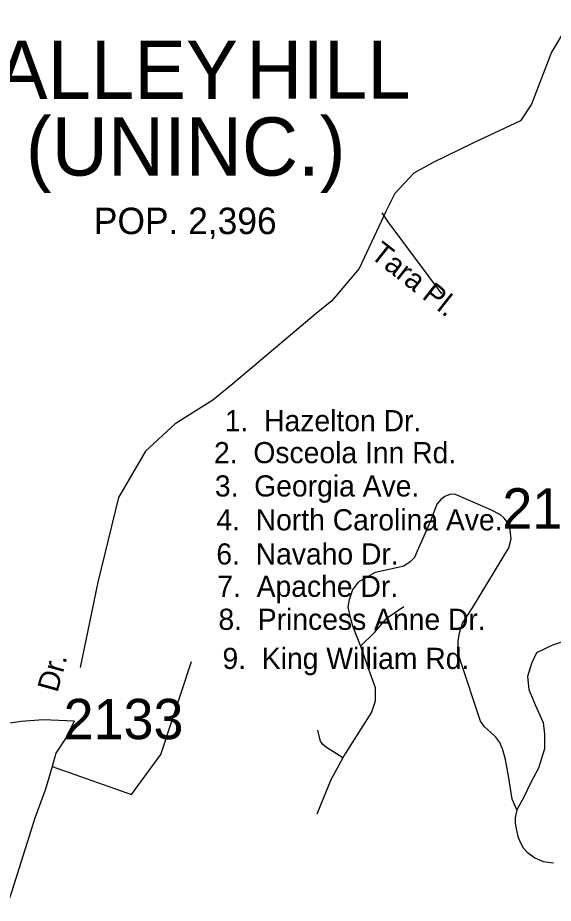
# Model space of a CAD drawing. Extents: x 884530 to 1028605, y 526725 to 653634.
# Drawn here: x 966651 to 968312, y 576051 to 578797 of the extents above; entities that cross this region are included whole.
import ezdxf

# ---------------------------------------------------------------- set-up
doc = ezdxf.new("R2010")
doc.units = 0
for name, color, linetype in [('Exist Civil Demographics City Label', 7, 'Continuous'), ('Exist Road Non-System Type 51', 7, 'Continuous'), ('Exist Road Non-System Type 51 Label', 7, 'Continuous'), ('Exist Road Secondary Type 51 Attributed', 7, 'Continuous'), ('Exist Road Secondary Type 51 Label', 7, 'Continuous'), ('Exist Road Secondary Type 51 Number Label', 7, 'Continuous')]:
    doc.layers.add(name, color=color, linetype=linetype)

msp = doc.modelspace()

# ---------------------------------------------------------------- linework, layer by layer
at = {"layer": 'Exist Road Non-System Type 51'}
for points in [[(967779.9, 578191.6), (967799.2, 578164.1), (967965.7, 577940.7)], [(968199, 576341.7), (968191.6, 576357.6), (968184.9, 576374.2), (968181.1, 576393.6), (968174, 576440.9), (968163.3, 576497.6), (968155.8, 576527.6), (968146.5, 576550.1), (968134, 576566), (968117.4, 576581.8), (968098.1, 576598.5), (968086.6, 576616), (968021.5, 576812.7), (968016.5, 576838.6), (968017.4, 576864.4), (968020.6, 576890.3), (968030.7, 576920.2), (968061.5, 576967.8), (968174, 577153.6), (968181.6, 577181.9), (968178.2, 577208.6), (968174.3, 577220.7), (968168.3, 577235.3), (968160, 577245.4), (968148.3, 577256.1), (968118.1, 577271.2), (968008.8, 577318.5), (967993.2, 577319.5), (967975.8, 577312.7), (967963.2, 577303.7), (967950.3, 577289.1), (967930.7, 577236.1), (967889.4, 577143.6), (967881.5, 577124), (967867.8, 577110.3), (967848.1, 577096.5), (967830.5, 577092.6), (967759.6, 577076.8), (967706.6, 577047.3), (967688.9, 577023.7), (967679, 576992.3), (967675.1, 576970.7), (967681, 576941.2), (967688.9, 576911.7), (967714.4, 576849)], [(967714.4, 576849), (967757.5, 576891.3), (967796.7, 576936.7), (967848.2, 576971.8)], [(967714.4, 576849), (967734.1, 576791.8), (967759.6, 576721), (967759.6, 576677.8), (967747.9, 576644.4), (967667.2, 576516.5), (967659.3, 576502.2)], [(966757.2, 576475.7), (967003.3, 576388.7), (967094.4, 576513.1), (967189.5, 576800.6)], [(966826.1, 576616.6), (966729.3, 576620.5), (966661.1, 576615.3), (966583.3, 576604.2), (966520.7, 576592.6), (966448.7, 576573.5), (966388.2, 576549.8)], [(966826.1, 576616.6), (966800.5, 576565.4), (966769.1, 576517), (966757.2, 576475.7)], [(967659.3, 576502.2), (967608.5, 576534.4), (967597.5, 576543.5), (967590.2, 576554.4), (967586.3, 576565.2), (967581.5, 576588.6)], [(967659.3, 576502.2), (967622, 576434), (967578.9, 576327.9)], [(966757.2, 576475.7), (966737, 576405.2), (966703.4, 576315.6), (966631.9, 576085.7), (966521.1, 575762.4)]]:
    msp.add_lwpolyline(points, dxfattribs=at)
at = {"layer": 'Exist Road Secondary Type 51 Attributed'}
for points in [[(968773.1, 579112.3), (968517.2, 578907.2), (968443.9, 578842.7), (968347.2, 578757.7), (968306.2, 578690.3), (968244.7, 578529), (968210, 578477), (968062.6, 578408.3), (967939.5, 578347.7), (967879.4, 578314.7), (967820.8, 578252.1), (967793.9, 578198.2), (967709.8, 578019.8), (967625, 577918.8), (967576.9, 577879.5), (967318.2, 577662.3), (967255.6, 577611.8), (967139.5, 577537.9), (967046.6, 577453), (966963.8, 577309.6), (966899.2, 577047), (966844.7, 576782.3)], [(968358, 576868.3), (968309.1, 576852), (968260.3, 576827.6), (968244, 576795.1), (968231.8, 576754.4), (968235.9, 576713.8), (968256.3, 576664.9), (968280.6, 576612), (968284.7, 576575.5), (968284.7, 576530.7), (968265.8, 576470.9), (968241.6, 576423.4), (968220.8, 576381), (968199, 576341.7)], [(968199, 576341.7), (968194.1, 576316.4), (968194, 576300.9), (968196.1, 576287.3), (968202.4, 576258.4), (968209.6, 576240.9), (968219, 576223.4), (968230.9, 576209.9), (968254.2, 576192.5), (968280.6, 576181.1), (968313.1, 576177.1)]]:
    msp.add_lwpolyline(points, dxfattribs=at)

# ---------------------------------------------------------------- texts
at = {"layer": 'Exist Civil Demographics City Label'}
for s, height, p in [('VALLEY', 180.45, (966421.5, 578545.4)), ('HILL', 180.45, (967359.4, 578545.6)), ('(UNINC.)', 180.45, (966675.8, 578307.5)), ('POP. 2,396', 82.02, (966886.9, 578126))]:
    msp.add_text(s, height=height, dxfattribs=at).set_placement(p)
at = {"layer": 'Exist Road Non-System Type 51 Label'}
msp.add_text('Tara Pl.', height=65.62, rotation=321.7225, dxfattribs=at).set_placement((967740.9, 578056.2))
at = {"layer": 'Exist Road Secondary Type 51 Label'}
for s, p in [('1.  Hazelton Dr.', (967293, 577514.9)), ('2.  Osceola Inn Rd.', (967259.7, 577415.9)), ('3.  Georgia Ave.', (967262.3, 577312.6)), ('4.  North Carolina Ave.', (967266.9, 577207.6)), ('6.  Navaho Dr.', (967266.8, 577101.8)), ('7.  Apache Dr.', (967269.9, 577001.4)), ('8.  Princess Anne Dr.', (967273.4, 576899.1)), ('9.  King William Rd.', (967285.9, 576777.9))]:
    msp.add_text(s, height=65.617, dxfattribs=at).set_placement(p)
msp.add_text('Dr.', height=65.62, rotation=74.4853, dxfattribs=at).set_placement((966773.8, 576702.5))
at = {"layer": 'Exist Road Secondary Type 51 Number Label'}
for s, p in [('2169', (968153.9, 577213.2)), ('2133', (966793, 576560.3))]:
    msp.add_text(s, height=125, dxfattribs=at).set_placement(p)

doc.saveas('drawing.dxf')
